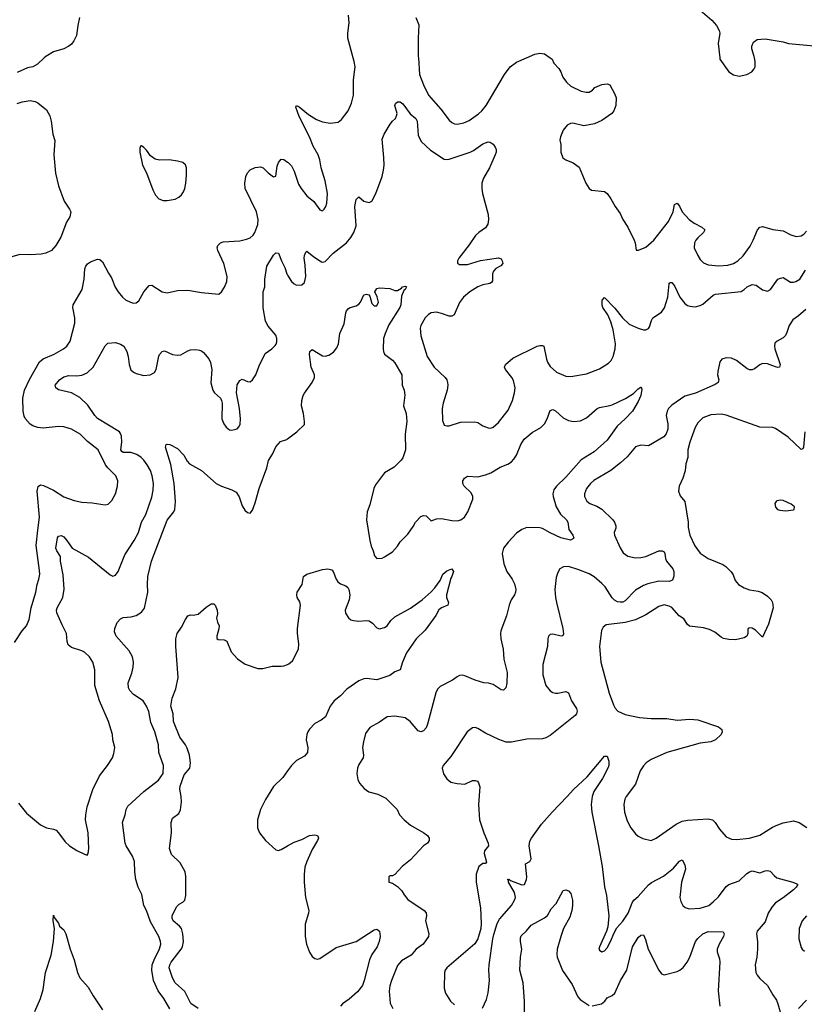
# Model space of a CAD drawing. Header units: inches. Extents: x 1771504 to 1971212, y 471788 to 643615.
# Tile 359 of 587: x 1897930 to 1903994, y 552685 to 560294. Entities that reach past the tile are written whole.
import ezdxf

# ---------------------------------------------------------------- set-up
doc = ezdxf.new("R2010")
doc.units = ezdxf.units.IN
doc.header["$MEASUREMENT"] = 0
for name, color, linetype in [('B8595', 7, 'Continuous'), ('B8596', 7, 'Continuous'), ('B9505', 7, 'Continuous'), ('B9506', 7, 'Continuous')]:
    doc.layers.add(name, color=color, linetype=linetype)

msp = doc.modelspace()

# ---------------------------------------------------------------- linework, layer by layer
at = {"layer": 'B8595', "color": 5}
for points, elevation in [([(1898119.9, 560000), (1898066, 559950), (1898030, 559929.4), (1897990, 559920.9), (1897910, 559885.1)], 380), ([(1897910, 559646), (1897950, 559660.3), (1898010, 559668.5), (1898050, 559661.6), (1898070, 559650.6), (1898136.3, 559596.3), (1898163.1, 559550), (1898174, 559510), (1898186, 559410), (1898200.7, 559360.7), (1898192.4, 559250), (1898207.3, 559107.3), (1898230.3, 559010), (1898272.1, 558892.1), (1898315.3, 558830), (1898323.6, 558810), (1898316.9, 558770), (1898291.9, 558728.1), (1898246.6, 558613.4), (1898210.2, 558549.8), (1898174.4, 558510), (1898130.7, 558490), (1898096.8, 558483.2), (1898010, 558475.7), (1897930, 558478.8), (1897834, 558450)], 380), ([(1897890, 555482), (1897950, 555572), (1897982, 555610), (1898002, 555658), (1898018.4, 555750), (1898053.3, 555870), (1898064.2, 555930), (1898078.7, 555970), (1898084.7, 556010), (1898083.5, 556036.5), (1898057.4, 556230), (1898068.7, 556350), (1898083.8, 556450), (1898065.1, 556650), (1898072.6, 556687.4), (1898090, 556698.7), (1898113.9, 556693.9), (1898190, 556659.5), (1898270, 556607.6), (1898350, 556578.9), (1898410, 556566), (1898490, 556559.5), (1898590, 556543.8), (1898614, 556550), (1898642, 556578), (1898669.5, 556630), (1898685.1, 556690), (1898687.3, 556730), (1898671.6, 556770), (1898610, 556831), (1898593.2, 556853.2), (1898535.4, 556970), (1898454.3, 557034.3), (1898396.9, 557090), (1898330, 557128.4), (1898270, 557147.2), (1898230, 557149.7), (1898110, 557138.3), (1898070, 557143.5), (1898030, 557155.8), (1898010, 557168), (1897973, 557213), (1897964.7, 557230), (1897955.7, 557270), (1897953.8, 557370), (1897967.8, 557432.2), (1898005.8, 557514.2), (1898083.1, 557650), (1898110, 557674), (1898197, 557710), (1898267.3, 557750), (1898293.6, 557770), (1898319.7, 557810), (1898356.4, 557950), (1898354.5, 557990), (1898340.7, 558070), (1898343.8, 558090), (1898412.8, 558210), (1898427, 558290), (1898432.4, 558367.6), (1898439.8, 558390), (1898453.1, 558406.9), (1898478, 558422), (1898530, 558443), (1898550, 558440.7), (1898570, 558424), (1898614.7, 558334.7), (1898638.2, 558298.2), (1898667.9, 558227.9), (1898690, 558190.6), (1898723, 558150), (1898747.7, 558130), (1898786, 558110), (1898810, 558103.8), (1898830, 558106), (1898850, 558122), (1898888.8, 558191.2), (1898930, 558240.5), (1898950, 558242), (1899030, 558190.6), (1899070, 558183), (1899150, 558202), (1899230, 558204.9), (1899334.2, 558185.8), (1899470, 558174), (1899490, 558190.8), (1899513.1, 558226.9), (1899529.6, 558270), (1899534, 558310), (1899506.9, 558410), (1899460.4, 558510), (1899456.4, 558530), (1899462, 558550), (1899482, 558570), (1899502.2, 558577.8), (1899630, 558584), (1899682.9, 558597.1), (1899710, 558608.7), (1899733.6, 558630), (1899746, 558650), (1899769.7, 558710), (1899773.7, 558750), (1899759.7, 558810), (1899672.3, 558990), (1899669.5, 559030.5), (1899678.6, 559081.4), (1899689.2, 559110), (1899710, 559134.9), (1899750, 559152), (1899790, 559157.6), (1899810.7, 559150), (1899850.7, 559110), (1899890, 559080.7), (1899910, 559084.7), (1899918.4, 559161.6), (1899930, 559190.6), (1899950, 559215.5), (1899970, 559214), (1900000, 559193.1)], 380), ([(1897919.9, 554239.9), (1897983.4, 554163.4), (1898090, 554071), (1898138, 554050), (1898190, 554039.5), (1898210.3, 554030.3), (1898230.3, 554010.3), (1898280.7, 553940.7), (1898314, 553910), (1898370, 553874.9), (1898430, 553844.9), (1898450, 553838), (1898459, 553850), (1898462.7, 553890), (1898457.6, 554010), (1898438.7, 554110), (1898440.5, 554150), (1898451.5, 554210), (1898494.2, 554345.8), (1898547.3, 554450), (1898608.3, 554531.7), (1898645.6, 554590), (1898657.1, 554622.9), (1898665.1, 554670), (1898649.6, 554730), (1898647.3, 554770), (1898616.3, 554870), (1898545.4, 555030), (1898509.7, 555150), (1898509.6, 555270), (1898495.1, 555330), (1898470, 555369.4), (1898430, 555407), (1898410, 555417.6), (1898330, 555443.1), (1898304.2, 555464.2), (1898296.1, 555490), (1898291.6, 555550), (1898257, 555617), (1898217.7, 555710), (1898214, 555730), (1898218, 555750), (1898262.9, 555830), (1898274.2, 555894.2), (1898264.5, 556004.5), (1898244.7, 556110), (1898245.6, 556145.6), (1898216.3, 556190), (1898209.8, 556210), (1898222, 556290), (1898230, 556301.6), (1898250, 556306.7), (1898270, 556297), (1898294.4, 556270), (1898334.8, 556210), (1898461.1, 556141.1), (1898630, 556002.8), (1898650, 555994.8), (1898670, 556001), (1898691.1, 556028.9), (1898741.8, 556158.2), (1898815.6, 556270), (1898847.7, 556330), (1898870.7, 556410), (1898904.8, 556470), (1898950, 556604), (1898961.4, 556658.6), (1898962.8, 556710), (1898953.5, 556770), (1898939.8, 556810), (1898915.1, 556855.1), (1898889.7, 556890), (1898869.7, 556910), (1898833.7, 556933.7), (1898788.6, 556948.6), (1898730, 556949.2), (1898718, 556958), (1898710.7, 556970.7), (1898718, 557030), (1898715.5, 557075.5), (1898710, 557096.2), (1898699.7, 557110), (1898530, 557213.1), (1898510, 557235.4), (1898455.7, 557315.7), (1898394.1, 557374.1), (1898330, 557409.7), (1898230, 557432.7), (1898209.3, 557450), (1898203.7, 557470), (1898237, 557510), (1898270, 557533.1), (1898310, 557543.6), (1898370, 557541.3), (1898410, 557545.8), (1898450, 557564.4), (1898496.4, 557610), (1898590, 557774.8), (1898610, 557793.4), (1898670, 557800.4), (1898710, 557786.7), (1898734.4, 557770), (1898757, 557730), (1898768.7, 557690), (1898774.9, 557630), (1898789.2, 557589.2), (1898809.2, 557569.2), (1898830, 557558.9), (1898890, 557545.5), (1898939, 557550), (1898972.5, 557567.5), (1898984.7, 557590), (1899005.3, 557694.7), (1899010, 557706.8), (1899030, 557730.7), (1899050, 557734), (1899110, 557706.8), (1899150, 557701), (1899175.5, 557704.5), (1899230, 557736.3), (1899250, 557743), (1899290, 557745.5), (1899319.9, 557739.9), (1899334.6, 557734.6), (1899350, 557721), (1899392.1, 557672.1), (1899404.1, 557644.1), (1899414.9, 557590), (1899406.6, 557486.6), (1899423, 557430), (1899436.3, 557410), (1899480.5, 557370), (1899490.4, 557350), (1899494, 557330), (1899492, 557210), (1899507, 557170), (1899524.7, 557144.7), (1899550, 557125.7), (1899570, 557121.3), (1899610, 557133), (1899625.1, 557150), (1899632.9, 557167.1), (1899635, 557210), (1899628.6, 557288.6), (1899606.3, 557410), (1899610, 557471), (1899630, 557506.8), (1899650, 557517.3), (1899690, 557497.3), (1899710, 557494.8), (1899729.5, 557510.5), (1899754.5, 557550), (1899781, 557619), (1899826.3, 557713.7), (1899878, 557750), (1899904.7, 557775.3), (1899912.9, 557787.1), (1899916.5, 557803.5), (1899917.2, 557830), (1899910, 557855.3), (1899850, 557926), (1899830, 557964), (1899811.5, 558068.5), (1899812.6, 558190), (1899824, 558230), (1899823.9, 558290), (1899839.6, 558390), (1899890, 558473.4), (1899910, 558493.4), (1899930, 558491), (1899952.7, 558430), (1899978.3, 558378.3), (1899993.4, 558330), (1900000, 558319.3)], 360), ([(1899090, 552649.3), (1899042.6, 552730), (1899000.9, 552790), (1898963.5, 552870), (1898951.4, 552950), (1898954.3, 552990), (1898968.2, 553030), (1899010, 553113), (1899019.4, 553150), (1899017.7, 553170), (1899004.5, 553210), (1898941.5, 553321.5), (1898908.8, 553408.8), (1898888.2, 553450), (1898873.9, 553533.9), (1898846, 553590), (1898826.9, 553650), (1898819.1, 553710), (1898816.4, 553790), (1898800.4, 553830), (1898752.4, 553910), (1898744.7, 553930), (1898724.7, 554090), (1898744, 554150), (1898751.3, 554190), (1898764.9, 554215.1), (1898889.8, 554330.2), (1899002.3, 554417.7), (1899038, 554470), (1899042, 554530), (1899006.2, 554630), (1899001.8, 554690), (1898974.6, 554790), (1898944.1, 554864.1), (1898927.3, 554947.3), (1898910, 554989.5), (1898882.9, 555030), (1898810, 555080.5), (1898781.3, 555110), (1898769.7, 555130), (1898768.3, 555170), (1898795.3, 555244.7), (1898806.2, 555290), (1898809.7, 555330), (1898802.2, 555370), (1898776.6, 555416.6), (1898676.2, 555530), (1898663.6, 555563.6), (1898664.3, 555590), (1898683.3, 555636.7), (1898710, 555665.2), (1898730, 555675.2), (1898790, 555679.1), (1898830, 555689.1), (1898870, 555716), (1898894.3, 555745.7), (1898920.5, 555870), (1898916.4, 555930), (1898919.7, 555990), (1898947.6, 556110), (1899070, 556425.5), (1899120.4, 556490), (1899129.8, 556510), (1899134.6, 556570), (1899123.7, 556710), (1899097.3, 556857.3), (1899057, 556990), (1899062, 557010), (1899070, 557013.4), (1899090, 557010.4), (1899150, 556979.3), (1899198.4, 556930), (1899223.2, 556883.2), (1899241.6, 556861.6), (1899335.5, 556810), (1899449.1, 556709.1), (1899490, 556688.4), (1899570, 556660.7), (1899602, 556642), (1899626.6, 556606.6), (1899650, 556538), (1899670, 556504.7), (1899690, 556486), (1899710, 556481), (1899730, 556504.7), (1899750, 556561), (1899781.4, 556670), (1899840.5, 556830), (1899853.1, 556886.9), (1899884, 556936), (1899910, 556994), (1899945.8, 557034.2), (1899994, 557050), (1900000, 557054.5)], 340), ([(1899310, 552652.6), (1899252.4, 552692.4), (1899205.3, 552785.3), (1899131.5, 552850), (1899109.9, 552890), (1899086.1, 552966.1), (1899089.1, 552990), (1899100.2, 553010), (1899178, 553110), (1899187.6, 553130), (1899194.6, 553170), (1899191.4, 553230), (1899179.3, 553270), (1899165.4, 553290), (1899116.9, 553330), (1899106.9, 553350), (1899108.3, 553370), (1899141.4, 553438.6), (1899161.2, 553458.8), (1899190, 553474.3), (1899205.7, 553490), (1899212.8, 553527.2), (1899212.8, 553672.8), (1899207.6, 553710), (1899170, 553778.2), (1899103.7, 553843.7), (1899087.1, 553890), (1899103.4, 554010), (1899100.6, 554090), (1899110, 554123.1), (1899160, 554160), (1899173.1, 554186.9), (1899181.4, 554250), (1899178.4, 554290), (1899166.7, 554346.7), (1899168.8, 554370), (1899201.9, 554458.1), (1899244, 554510), (1899248.5, 554550), (1899241.7, 554610), (1899224.1, 554664.1), (1899211.1, 554690), (1899168.3, 554750), (1899118, 554870), (1899114.7, 554930), (1899098.3, 554990), (1899107.8, 555050), (1899136.3, 555123.7), (1899155.1, 555210), (1899136.2, 555450), (1899137, 555510), (1899146.6, 555550), (1899181.4, 555598.6), (1899210, 555658.8), (1899230, 555686.8), (1899250, 555696), (1899270, 555691.3), (1899310, 555701), (1899370, 555754.8), (1899410, 555781), (1899430, 555781), (1899441, 555770), (1899456.3, 555730), (1899457.5, 555702.5), (1899450.7, 555670), (1899458, 555638), (1899470.7, 555610), (1899470, 555586), (1899452, 555530), (1899452.7, 555512.7), (1899464.7, 555504.7), (1899510, 555501), (1899530, 555491), (1899564.9, 555410), (1899613.7, 555353.7), (1899673.3, 555313.3), (1899770, 555279.3), (1899810, 555280.3), (1899882.2, 555297.8), (1899950, 555298), (1899970, 555302), (1900000, 555312.1)], 320), ([(1900000, 554488.7), (1899962.5, 554437.5), (1899891.4, 554368.6), (1899830, 554266.6), (1899790.4, 554190), (1899768.8, 554110), (1899768.5, 554050), (1899783.8, 554010), (1899830.3, 553950.3), (1899910, 553878), (1899930, 553874.9), (1899950, 553881.6), (1900000, 553909.6)], 320), ([(1898047.4, 552630), (1898090.6, 552730), (1898110, 552800.7), (1898129.8, 552930), (1898174.1, 553065.9), (1898190.9, 553170), (1898199.6, 553270), (1898187.8, 553330), (1898190, 553374), (1898196, 553356), (1898230, 553311), (1898237.3, 553290), (1898270, 553260.5), (1898287, 553230), (1898318.6, 553110), (1898350.2, 553030), (1898376, 552930), (1898394.9, 552890), (1898457.8, 552817.8), (1898496.4, 552750), (1898570, 552643)], 340)]:
    msp.add_lwpolyline(points, dxfattribs=dict(at, elevation=elevation))
at = {"layer": 'B8595', "color": 5, "elevation": 420}
msp.add_lwpolyline([(1898870, 559319), (1898864.5, 559315.5), (1898858.8, 559301.2), (1898857.1, 559270), (1898878, 559170), (1898910.3, 559110.3), (1898958, 558978), (1898978, 558938), (1899004.9, 558910), (1899037.5, 558897.5), (1899070, 558895.5), (1899130, 558907.2), (1899158.7, 558921.3), (1899180.2, 558939.8), (1899195.9, 558964.1), (1899205.6, 558990), (1899214.8, 559030), (1899219.3, 559090), (1899218.8, 559150), (1899211.4, 559171.4), (1899189.8, 559189.8), (1899150, 559200.9), (1899086, 559210), (1899010, 559209.7), (1898976.8, 559216.8), (1898941.6, 559241.6), (1898910, 559286.6), (1898890, 559306)], close=True, dxfattribs=at)
at = {"layer": 'B8596', "color": 5, "elevation": 380}
msp.add_lwpolyline([(1898391.7, 560310), (1898378.3, 560250), (1898367.8, 560172.2), (1898349.1, 560130.9), (1898330, 560105.6), (1898310, 560089.6), (1898270, 560067.6), (1898190, 560045.6), (1898130.7, 560010), (1898119.9, 560000)], dxfattribs=at)
at = {"layer": 'B9505', "color": 5}
for points, elevation in [([(1900000, 559193.1), (1900004.4, 559190), (1900030, 559163.8), (1900050, 559124), (1900083.7, 559023.7), (1900104.2, 558990), (1900150, 558932.1), (1900203.2, 558890), (1900250, 558824.4), (1900270, 558818), (1900283.7, 558830), (1900295.6, 558850), (1900303.3, 558876.7), (1900309.6, 558950.4), (1900291.1, 559050), (1900258.5, 559150), (1900249.7, 559210), (1900237.4, 559250), (1900197.2, 559317.2), (1900169.7, 559390), (1900090, 559546.6), (1900063.2, 559616.8), (1900069.2, 559630.8), (1900090, 559620.7), (1900161.3, 559561.3), (1900223.9, 559523.9), (1900270, 559504.9), (1900330, 559493.1), (1900390, 559503.1), (1900417.8, 559522.2), (1900468, 559590), (1900494.3, 559650), (1900509.7, 559710), (1900509.7, 559830.3), (1900522, 559930), (1900515.1, 559970), (1900507, 560000)], 380), ([(1901010.9, 560000), (1901020.2, 559870), (1901051, 559791), (1901090.2, 559710.2), (1901183.6, 559603.6), (1901250, 559517.1), (1901270, 559499.5), (1901290, 559490.3), (1901310, 559487.9), (1901362.7, 559497.3), (1901404.1, 559515.9), (1901474.5, 559565.5), (1901502.2, 559590), (1901535.5, 559630), (1901676.2, 559870), (1901719.8, 559930), (1901770, 559966.9), (1901846.8, 560000)], 380), ([(1902029.7, 560000), (1902044.7, 559990), (1902056.8, 559956.8), (1902096.7, 559916.7), (1902111.9, 559891.9), (1902128.2, 559850), (1902154.9, 559810), (1902190, 559780.3), (1902270, 559742), (1902307.2, 559732.8), (1902330, 559733), (1902357.2, 559750), (1902375.3, 559770), (1902427.9, 559792.1), (1902470, 559798.8), (1902491.3, 559790), (1902530, 559718), (1902539.1, 559690), (1902536.4, 559630), (1902522.4, 559590), (1902506, 559570), (1902430, 559514.3), (1902371.2, 559488.8), (1902290, 559475), (1902205.9, 559494.1), (1902187.5, 559492.5), (1902161.4, 559478.6), (1902130, 559440.9), (1902108.2, 559388.2), (1902104.1, 559364.1), (1902110.7, 559330), (1902111, 559270), (1902126.8, 559226.8), (1902150, 559211.3), (1902207.1, 559187.1), (1902253.7, 559153.7), (1902306, 559030), (1902331.3, 558990), (1902350, 558976), (1902450, 558966), (1902470, 558951.3), (1902498.8, 558910), (1902530.7, 558850), (1902570, 558796), (1902590.5, 558750), (1902630.3, 558690.3), (1902678.8, 558590), (1902686, 558570), (1902694, 558514), (1902712.7, 558512.7), (1902770, 558536), (1902830, 558590.8), (1902945.2, 558734.8), (1902979.7, 558810), (1902990, 558866.8), (1903010, 558874.9), (1903030, 558854), (1903050.5, 558810), (1903103.1, 558750), (1903142.5, 558722.5), (1903202.8, 558690), (1903226, 558670), (1903214.8, 558650), (1903170, 558609.4), (1903154.9, 558590), (1903145.3, 558570), (1903143.7, 558530), (1903170, 558470.8), (1903190, 558440.7), (1903214.2, 558414.2), (1903250, 558399.3), (1903332.3, 558392.3), (1903403.3, 558396.7), (1903445.2, 558410), (1903479.5, 558430), (1903522.4, 558470), (1903574.9, 558545.1), (1903599.7, 558590), (1903630.8, 558669.2), (1903650, 558691.8), (1903670, 558696.9), (1903750, 558671.8), (1903830, 558663.2), (1903890, 558632.3), (1903930, 558619), (1903970, 558624.6), (1903990, 558637.6), (1904010, 558660.4)], 380), ([(1903340.2, 560000), (1903341.3, 559990), (1903410, 559890.6), (1903447.1, 559867.1), (1903490, 559856.4), (1903550, 559870.5), (1903588.1, 559891.9), (1903606.5, 559913.5), (1903613.6, 559930), (1903615.1, 559970), (1903609.3, 560000)], 420), ([(1900000, 558319.3), (1900030, 558270.6), (1900050, 558252.4), (1900070, 558243.1), (1900110, 558245.3), (1900130, 558264), (1900140.9, 558310), (1900136.4, 558396.4), (1900128.4, 558451.6), (1900130, 558472), (1900142, 558498), (1900150, 558504.7), (1900201.7, 558461.7), (1900263.4, 558423.4), (1900270, 558420.5), (1900290, 558424.9), (1900353.6, 558490), (1900455.1, 558570), (1900489.6, 558610), (1900512.6, 558650), (1900530, 558702), (1900521, 558850), (1900530, 558904.7), (1900550, 558924.7), (1900590.5, 558890.5), (1900630, 558880.7), (1900650, 558890.8), (1900681.3, 558950), (1900730, 559082.8), (1900741.5, 559130), (1900745.3, 559170), (1900744.2, 559230), (1900731, 559370), (1900746.6, 559410), (1900793.1, 559486.9), (1900810, 559510.8), (1900833.2, 559530), (1900842.7, 559550), (1900846, 559570), (1900829, 559630), (1900834.6, 559645.4), (1900850, 559658), (1900870, 559658), (1900890, 559644.7), (1900946.7, 559566.7), (1900990.4, 559530), (1901000.4, 559510), (1901010, 559402), (1901033, 559353), (1901105.5, 559285.5), (1901210, 559215.5), (1901230, 559212.7), (1901250, 559217.1), (1901410, 559270.3), (1901436.8, 559283.2), (1901510, 559334.4), (1901550, 559350.7), (1901566.4, 559346.4), (1901590, 559332), (1901604.7, 559310), (1901611.3, 559290), (1901611, 559271), (1901604, 559250), (1901561.1, 559150), (1901514.9, 559070), (1901502.6, 559030), (1901501.1, 558990), (1901505.7, 558950), (1901549.1, 558789.1), (1901553.4, 558750), (1901547.3, 558712.7), (1901530, 558684.7), (1901479.3, 558650), (1901453.5, 558626.5), (1901404.6, 558555.4), (1901322.4, 558450), (1901313, 558430), (1901313.7, 558413.7), (1901330, 558401.6), (1901390, 558401.1), (1901490, 558433.1), (1901630, 558454.4), (1901650, 558446), (1901659.1, 558430), (1901662.8, 558410), (1901648, 558392), (1901610, 558372), (1901590.4, 558350), (1901584.9, 558330), (1901584.4, 558275.6), (1901576.5, 558263.5), (1901564.4, 558255.6), (1901510, 558245.1), (1901470, 558228.6), (1901408.7, 558191.3), (1901358.7, 558150), (1901330, 558109.4), (1901286.7, 558013.3), (1901270, 558003.5), (1901250, 558003.1), (1901190, 558024.7), (1901150, 558033.3), (1901110, 558027.6), (1901090, 558016.2), (1901063.7, 557990), (1901030.3, 557930), (1901026, 557910), (1901030.3, 557850), (1901078.8, 557690), (1901132.6, 557610), (1901217.4, 557530), (1901230.2, 557510), (1901236.1, 557490), (1901239.1, 557470), (1901234.4, 557430), (1901202.3, 557330), (1901196, 557290), (1901197.1, 557197.1), (1901210, 557161), (1901230, 557154.8), (1901250, 557156.3), (1901337.4, 557182.6), (1901446.9, 557186.9), (1901470, 557180.5), (1901510, 557155.5), (1901550, 557139.1), (1901570, 557136.3), (1901590, 557144.9), (1901630, 557180.5), (1901704.2, 557275.8), (1901738.5, 557350), (1901754.3, 557410), (1901758.9, 557450), (1901747, 557507), (1901733.6, 557530), (1901683.6, 557590), (1901676.2, 557610), (1901684.5, 557630), (1901740.8, 557679.2), (1901930, 557770.2), (1901950, 557776.9), (1901970, 557777.4), (1901980.4, 557770), (1902000.3, 557670), (1902008.2, 557648.2), (1902030, 557613), (1902079.1, 557570), (1902150, 557538.7), (1902190, 557536.5), (1902310, 557557.4), (1902410, 557595.3), (1902481.1, 557638.9), (1902499.8, 557660.2), (1902515.4, 557690), (1902530.7, 557749.3), (1902533.3, 557790), (1902516.2, 557896.2), (1902498.6, 557958.6), (1902474.3, 558014.3), (1902436.3, 558070), (1902432, 558088), (1902432.5, 558127.5), (1902450, 558146), (1902530, 558063.8), (1902588.5, 557990), (1902641.3, 557941.3), (1902710, 557910.3), (1902750, 557898), (1902770, 557897.6), (1902790, 557908), (1902798.4, 557921.6), (1902812.1, 557970), (1902824, 557990), (1902890, 558034.9), (1902913.3, 558066.7), (1902937.7, 558150), (1902948.3, 558251.7), (1902950, 558258), (1902958, 558262), (1902970, 558264), (1902990, 558236.3), (1903031.6, 558150), (1903070, 558100.3), (1903090, 558085.7), (1903110, 558078.9), (1903150, 558075.6), (1903190, 558086.5), (1903210, 558096.9), (1903290, 558164.4), (1903307.3, 558172.7), (1903506.9, 558193.1), (1903530, 558207.7), (1903552, 558230), (1903590, 558247.4), (1903622.8, 558242.8), (1903670, 558205.5), (1903710, 558197.3), (1903732.3, 558210), (1903790, 558287.7), (1903810, 558297.3), (1903830, 558300.7), (1903886.7, 558266.7), (1903910, 558264.9), (1903928.7, 558270), (1903959.3, 558290), (1904002, 558358)], 360), ([(1900000, 557054.5), (1900071.5, 557108.5), (1900130, 557164.7), (1900131.2, 557188.8), (1900123.5, 557250), (1900107.6, 557310), (1900110.7, 557350), (1900121.2, 557390), (1900131.1, 557408.9), (1900190.9, 557490), (1900207.1, 557530), (1900208, 557550), (1900181.7, 557610), (1900170, 557706), (1900172.7, 557730), (1900190, 557744.9), (1900270, 557695.5), (1900290, 557693.4), (1900318.3, 557701.7), (1900354.2, 557725.8), (1900381, 557759), (1900394, 557790), (1900405.1, 557870), (1900437.3, 557942.7), (1900449.8, 558029.8), (1900456.7, 558043.3), (1900470, 558061.3), (1900484.2, 558070), (1900530, 558083.6), (1900550, 558094.9), (1900563.1, 558110), (1900590, 558166.8), (1900610, 558174), (1900627.3, 558167.3), (1900636.8, 558156.8), (1900650, 558101), (1900670, 558082), (1900690, 558084), (1900702.7, 558110), (1900692.7, 558152.7), (1900675.3, 558190), (1900690, 558216), (1900710, 558221), (1900790, 558216), (1900830, 558202), (1900850, 558202), (1900880.4, 558219.6), (1900888, 558230), (1900910, 558236), (1900918, 558230), (1900910, 558209), (1900898, 558202), (1900881.4, 558158.6), (1900874.4, 558090), (1900868, 558070), (1900783.8, 557936.2), (1900753.1, 557870), (1900741.6, 557830), (1900738, 557750), (1900740.7, 557730), (1900750.4, 557710.4), (1900810, 557664), (1900830, 557642.8), (1900883, 557550), (1900884.9, 557470), (1900900.3, 557430), (1900906.6, 557393.4), (1900896.4, 557310), (1900916, 557250), (1900922, 557190), (1900909.1, 557090), (1900912.4, 556970), (1900891, 556909), (1900878.4, 556890), (1900822.7, 556837.3), (1900750, 556791.6), (1900680.6, 556699.4), (1900666.7, 556670), (1900635.6, 556544.4), (1900616.4, 556490), (1900610.4, 556430), (1900634.9, 556270), (1900645.1, 556225.1), (1900660.7, 556190), (1900670.9, 556150.9), (1900690, 556131.3), (1900730, 556134), (1900750, 556142), (1900810, 556182.8), (1900850, 556226.8), (1900870, 556258.8), (1900930, 556318.8), (1900970, 556376.4), (1900988.5, 556411.5), (1901030, 556455.6), (1901050, 556463.5), (1901070, 556459.1), (1901110, 556421.6), (1901150, 556435.8), (1901190, 556439.5), (1901270, 556422.6), (1901310, 556420.3), (1901339.3, 556430), (1901367.3, 556450), (1901392.7, 556490), (1901430.9, 556590), (1901431.1, 556610), (1901418.6, 556638.6), (1901365.6, 556690), (1901353.3, 556710), (1901354.7, 556730), (1901366.3, 556750), (1901390, 556765.3), (1901470, 556761.2), (1901530, 556776.1), (1901570, 556791.6), (1901644, 556836), (1901701.1, 556858.9), (1901730, 556877.4), (1901750, 556898), (1901770, 556928.5), (1901801.8, 557010), (1901827.9, 557052.1), (1901890, 557104.4), (1901957.7, 557142.3), (1901985.7, 557170), (1902007.6, 557210), (1902030, 557274), (1902050, 557280.4), (1902070, 557270.3), (1902130, 557217.1), (1902170, 557196.4), (1902210, 557188.5), (1902264.9, 557195.1), (1902310, 557216.4), (1902392.3, 557290), (1902410, 557297.8), (1902490, 557311.4), (1902510, 557319), (1902612.4, 557367.6), (1902673.6, 557406.4), (1902710, 557442), (1902730, 557454), (1902734, 557454), (1902738.8, 557438.8), (1902730, 557389), (1902710, 557344), (1902665.5, 557270), (1902610.4, 557210), (1902547.2, 557152.8), (1902470, 557044.4), (1902370, 556955), (1902268.1, 556891.9), (1902150, 556758.9), (1902078.7, 556690), (1902058, 556662), (1902050.3, 556630), (1902052.8, 556610), (1902075.5, 556530), (1902110, 556473.4), (1902155.3, 556430), (1902165.3, 556410), (1902174.6, 556354.6), (1902204.9, 556310), (1902213.4, 556290), (1902210, 556284), (1902187.3, 556272.7), (1902113.2, 556290), (1902030, 556328.5), (1901970, 556362.6), (1901950, 556368.2), (1901850, 556369.6), (1901810, 556355.1), (1901770, 556325.7), (1901704.3, 556255.7), (1901670, 556209.4), (1901658, 556170), (1901670.4, 556090), (1901694.4, 556030), (1901735.5, 555970), (1901753.5, 555933.5), (1901763.1, 555890), (1901762, 555870), (1901754, 555850), (1901729.3, 555810.7), (1901712.6, 555770), (1901692.1, 555687.9), (1901649, 555571), (1901645.3, 555550), (1901647, 555510), (1901665.5, 555430), (1901672.1, 555352.1), (1901696.9, 555250), (1901694, 555166), (1901686.8, 555130), (1901670, 555113.2), (1901650, 555115.1), (1901590, 555156.2), (1901553.7, 555166.3), (1901518, 555170), (1901450, 555189.6), (1901370, 555224.5), (1901349.4, 555229.4), (1901330, 555227), (1901310, 555217), (1901274.8, 555190), (1901179.5, 555140.5), (1901159.5, 555120.5), (1901147.1, 555092.9), (1901081.1, 554850), (1901070, 554821.2), (1901050, 554799.5), (1901030, 554792), (1901010, 554798.4), (1900947.8, 554870), (1900910, 554898.3), (1900830, 554911.3), (1900770, 554907), (1900710, 554866), (1900635.2, 554824.8), (1900603.4, 554776.6), (1900586.1, 554713.9), (1900580.3, 554670), (1900587.4, 554610), (1900584.2, 554590), (1900550, 554538), (1900539.5, 554510), (1900536.5, 554470), (1900542.8, 554422.8), (1900555.2, 554395.2), (1900593, 554353), (1900627.2, 554327.2), (1900698, 554310), (1900759.2, 554279.2), (1900846, 554190), (1900866, 554150), (1900901, 554110), (1900950.8, 554070), (1901054, 554010), (1901080.7, 553990), (1901094.9, 553970), (1901094.9, 553950), (1901080.7, 553930), (1901050, 553909.3), (1900950, 553800.9), (1900886.8, 553750), (1900830, 553688.7), (1900810, 553678), (1900790, 553678), (1900782, 553670), (1900782, 553630), (1900810, 553622), (1900850, 553594.8), (1900882.6, 553562.6), (1900900.4, 553530), (1900930, 553495.8), (1901054.8, 553410), (1901070, 553391), (1901074, 553370), (1901066.7, 553330), (1901091.5, 553230), (1901088.8, 553210), (1901048.7, 553150), (1900993.4, 553110), (1900954.2, 553065.8), (1900880, 553020), (1900850, 552984.5), (1900802.4, 552870), (1900790, 552829), (1900786.4, 552786.4), (1900792.7, 552692.7), (1900812.5, 552652.5)], 340), ([(1904005.7, 558054.3), (1903950, 558006), (1903904.7, 557975.3), (1903875.5, 557930), (1903856.4, 557870), (1903845.5, 557850), (1903830, 557834.5), (1903784.7, 557810), (1903765.8, 557794.2), (1903763, 557770), (1903766.7, 557750), (1903807.3, 557630), (1903802, 557610), (1903790, 557606.6), (1903770, 557612), (1903710, 557635.8), (1903670, 557636.3), (1903650, 557627.8), (1903610, 557596.9), (1903590, 557587.6), (1903570, 557587.8), (1903550, 557598), (1903470, 557659.6), (1903430, 557677.6), (1903390, 557682), (1903356, 557670), (1903340.7, 557650), (1903325.1, 557574.9), (1903323.1, 557550), (1903332.2, 557510), (1903328.4, 557490), (1903305.7, 557474.3), (1903152.1, 557407.9), (1903070, 557384), (1902970, 557316.1), (1902944.4, 557290), (1902932.6, 557270), (1902924.8, 557235.2), (1902939.3, 557170), (1902938.6, 557130), (1902926.4, 557093.6), (1902908.9, 557071.1), (1902790, 557000.5), (1902730, 557005.4), (1902690, 556994.3), (1902623.4, 556916.6), (1902574, 556870), (1902499.5, 556810), (1902367.4, 556732.6), (1902340.9, 556710), (1902310.3, 556670), (1902294.3, 556630), (1902294.3, 556610), (1902312.8, 556572.8), (1902335.3, 556555.3), (1902390, 556535.8), (1902430, 556511.4), (1902512.6, 556430), (1902526.5, 556410), (1902537.2, 556382.8), (1902536, 556364), (1902524.9, 556330), (1902526, 556310), (1902570, 556212.7), (1902595, 556175), (1902630, 556149.1), (1902690, 556134.4), (1902730, 556136.9), (1902770, 556145.8), (1902870, 556190.3), (1902896, 556190), (1902910, 556180.7), (1902915.3, 556170), (1902920.3, 556130), (1902928.4, 556110), (1902977.6, 556050), (1902984.4, 556030), (1902985.5, 555994.5), (1902976.1, 555963.9), (1902950, 555952), (1902870, 555954.5), (1902784.6, 555935.4), (1902750, 555922.8), (1902690, 555886), (1902610, 555802.7), (1902590, 555793.8), (1902570, 555791.6), (1902550, 555795), (1902527.6, 555807.6), (1902510, 555825.8), (1902453.4, 555910), (1902430, 555937.3), (1902370, 555988.2), (1902330, 556012.2), (1902250, 556043.7), (1902170, 556068.5), (1902133, 556067), (1902105.5, 556050), (1902090, 556021.2), (1902077.1, 555982.9), (1902066.7, 555890), (1902070.3, 555830), (1902077.8, 555790), (1902128.5, 555590), (1902132.5, 555547.5), (1902126.8, 555533.2), (1902114, 555530), (1902050, 555546), (1902030, 555544), (1902016, 555530), (1902010.7, 555510), (1902008.4, 555450), (1901972.2, 555310), (1901972.4, 555230), (1901994.9, 555150), (1902030, 555108.2), (1902050, 555094.9), (1902070, 555088.5), (1902090, 555088.5), (1902150, 555101.6), (1902171.6, 555091.6), (1902194.4, 555030), (1902232.2, 554970), (1902237, 554950), (1902232.2, 554930), (1902222.4, 554917.6), (1902030, 554762), (1901996.7, 554743.3), (1901970, 554736.3), (1901850, 554734), (1901730, 554712.1), (1901690, 554711.1), (1901632.1, 554732.1), (1901530, 554779.7), (1901470, 554817.4), (1901450, 554824.2), (1901430, 554821.6), (1901389, 554791), (1901261.1, 554598.9), (1901201.3, 554530), (1901195.8, 554510), (1901205.3, 554465.3), (1901230, 554427.7), (1901262, 554402), (1901310, 554390.4), (1901370, 554385.7), (1901430, 554414), (1901450, 554414.9), (1901468.5, 554408.5), (1901476.9, 554396.9), (1901485.5, 554365.5), (1901476, 554230), (1901484.2, 554110), (1901516.4, 554010), (1901550.3, 553930), (1901552, 553910), (1901521.3, 553870), (1901519.3, 553850), (1901537.5, 553782.5), (1901530, 553774), (1901510, 553774.5), (1901478, 553750), (1901458.4, 553690), (1901458.4, 553630), (1901490.4, 553430.4), (1901496.3, 553310), (1901494, 553270), (1901470.7, 553190), (1901447.5, 553152.5), (1901230, 552967), (1901217.6, 552950), (1901212.4, 552930), (1901210.5, 552810.5), (1901220.5, 552770), (1901259.1, 552710), (1901290, 552680.5)], 360), ([(1903999, 557110), (1903988.4, 556991.6), (1903981.4, 556978.6), (1903970, 556972.3), (1903870, 557067.8), (1903770, 557135.1), (1903750, 557143.7), (1903650, 557144.2), (1903390, 557237.4), (1903350, 557245.6), (1903270, 557240.5), (1903210, 557216.2), (1903170, 557179), (1903150, 557142), (1903108.2, 557030), (1903094.8, 556970), (1903094.8, 556910), (1903079.3, 556860.7), (1903072.3, 556807.7), (1903055.5, 556750), (1903026.8, 556690), (1903020.7, 556650), (1903035.2, 556615.2), (1903070.4, 556570), (1903096.5, 556410), (1903096.9, 556370), (1903110, 556310.8), (1903148.2, 556228.2), (1903190, 556172.7), (1903250, 556130.4), (1903363, 556083), (1903387.8, 556067.8), (1903427.5, 556027.5), (1903442.9, 556002.9), (1903459.9, 555959.9), (1903486, 555930), (1903530, 555903.1), (1903570, 555887.2), (1903636.7, 555876.7), (1903667.3, 555867.3), (1903710, 555839.3), (1903736.5, 555810), (1903747.4, 555790), (1903752.2, 555750), (1903748.7, 555730), (1903717.5, 555622.5), (1903670, 555521.2), (1903616, 555576), (1903590, 555592.4), (1903570, 555593.5), (1903560.7, 555590), (1903558, 555582), (1903557.1, 555550), (1903550.4, 555530), (1903530, 555518), (1903462.5, 555502.5), (1903410, 555503.6), (1903370, 555511.6), (1903350, 555521.3), (1903301.2, 555561.2), (1903261, 555581), (1903213.6, 555593.6), (1903106.4, 555606.4), (1903090, 555620.5), (1903063.2, 555663.2), (1903027.1, 555687.1), (1902970, 555750.7), (1902950, 555762.5), (1902910, 555770.9), (1902870, 555759.7), (1902770, 555695.3), (1902690, 555656.5), (1902610, 555635.8), (1902462, 555618), (1902439.5, 555600.5), (1902427.1, 555572.9), (1902411.8, 555450), (1902420.3, 555330), (1902486.7, 555090), (1902519.6, 554999.6), (1902532.9, 554972.9), (1902551.6, 554951.6), (1902610, 554924.4), (1902721.2, 554901.2), (1902810, 554893.8), (1902930, 554893.4), (1903010, 554881.7), (1903110, 554887.4), (1903170, 554883.1), (1903331, 554830), (1903357.3, 554810), (1903359.1, 554790), (1903350.4, 554770), (1903308, 554730), (1903270, 554714.2), (1903190, 554702.3), (1902930, 554631.8), (1902810, 554576.8), (1902770.3, 554550), (1902750, 554528), (1902725.3, 554490), (1902690, 554387.6), (1902616, 554290), (1902607.2, 554270), (1902599.6, 554230), (1902603.1, 554170), (1902624.1, 554104.1), (1902652.2, 554050), (1902690, 554002.4), (1902710, 553984.9), (1902746.4, 553966.4), (1902810, 553952.2), (1902850, 553968.7), (1903002.9, 554077.1), (1903050, 554099.6), (1903091.7, 554108.3), (1903250, 554119.6), (1903284, 554110), (1903306, 554090), (1903337.5, 554037.5), (1903390, 553979.1), (1903430, 553961.6), (1903470, 553958.7), (1903570, 553970.3), (1903650, 553991.6), (1903747.1, 554052.9), (1903790, 554072.8), (1903830, 554087.8), (1903910, 554104.2), (1903954, 554090), (1904012.4, 554052.4)], 380), ([(1900000, 555312.1), (1900010, 555315.5), (1900039.3, 555340.7), (1900085.1, 555430), (1900088.3, 555470), (1900077.7, 555550), (1900077.4, 555590), (1900100.7, 555770), (1900094.5, 555794.5), (1900074.5, 555830), (1900072, 555850), (1900075.1, 555870), (1900111.8, 555930), (1900122.6, 555990), (1900149.7, 556010), (1900270, 556045.6), (1900310.1, 556050.1), (1900341.4, 556041.4), (1900352.9, 556030), (1900376.5, 555970), (1900389.4, 555949.4), (1900410, 555935.3), (1900450, 555919.6), (1900465.6, 555905.6), (1900474.4, 555890), (1900480.7, 555850), (1900475.8, 555810), (1900444.9, 555730), (1900447.2, 555707.2), (1900470, 555670.8), (1900490, 555657.3), (1900510.4, 555650.4), (1900550, 555646.4), (1900610, 555650.4), (1900630, 555647.7), (1900657.3, 555630), (1900690, 555593.4), (1900710, 555586.4), (1900750, 555595.8), (1900770, 555610.4), (1900798.3, 555650), (1900830, 555678.3), (1900950, 555746), (1901039.5, 555810), (1901110, 555873), (1901137, 555903), (1901179.6, 555960.4), (1901199, 556010), (1901230, 556034), (1901270, 556051), (1901282, 556030), (1901270.7, 555990), (1901262.5, 555977.5), (1901228, 555850), (1901228.2, 555828.2), (1901242.8, 555790), (1901238, 555770), (1901190, 555749.2), (1901170, 555734), (1901145.5, 555690), (1901062.5, 555577.5), (1900994.4, 555510), (1900919.5, 555400.5), (1900888.9, 555330), (1900870, 555269.2), (1900830, 555254), (1900790, 555225.2), (1900690, 555191.5), (1900610, 555202.4), (1900590, 555200.5), (1900550, 555184.7), (1900459, 555121), (1900410.2, 555070), (1900359.5, 555030), (1900330.3, 554990), (1900293, 554907), (1900260.2, 554879.8), (1900210, 554854.1), (1900170, 554812.2), (1900157.1, 554790), (1900148.9, 554770), (1900144.8, 554730), (1900156.9, 554670), (1900154.3, 554630), (1900130, 554603.9), (1900070, 554569.6), (1900030, 554529.6), (1900000, 554488.7)], 320), ([(1901505.6, 552654.4), (1901538.6, 552721.4), (1901550, 552774), (1901559.6, 552870), (1901555.6, 552950), (1901558.4, 552990), (1901586.6, 553190), (1901595.3, 553224.7), (1901620.5, 553310), (1901636.8, 553343.2), (1901729.6, 553450), (1901754.7, 553490), (1901760.4, 553510), (1901752.7, 553550), (1901706.6, 553630), (1901706.3, 553646.3), (1901698, 553650), (1901710, 553652), (1901722, 553642), (1901810, 553607.6), (1901830, 553610.7), (1901846.3, 553650), (1901849.7, 553670), (1901839.3, 553770), (1901872.4, 553787.6), (1901882.4, 553810), (1901867.7, 553910), (1901873.2, 553946.8), (1901885.1, 553970), (1901962.8, 554077.2), (1902045.3, 554170), (1902162, 554290), (1902210, 554345.8), (1902315.9, 554444.1), (1902450, 554602), (1902470, 554602), (1902483.5, 554563.5), (1902482, 554530), (1902475.5, 554510), (1902434.3, 554430), (1902368.1, 554330), (1902354.4, 554290), (1902346.5, 554230), (1902351.4, 554170), (1902404.2, 553910), (1902430.3, 553750), (1902450, 553592), (1902465.1, 553525.1), (1902482, 553370), (1902474.9, 553285.1), (1902464.4, 553250), (1902410.8, 553130), (1902406.8, 553110), (1902410, 553104.7), (1902430, 553091.3), (1902450, 553098), (1902470, 553121), (1902495.8, 553170), (1902522.9, 553237.1), (1902545, 553275), (1902590, 553328.7), (1902632, 553390), (1902663.5, 553470), (1902677, 553490), (1902710, 553518.7), (1902790.5, 553609.5), (1902813.5, 553626.5), (1902905.7, 553674.3), (1902981.6, 553738.4), (1903030, 553790.4), (1903050, 553802), (1903070, 553762.8), (1903074.9, 553730), (1903044, 553630), (1903032.2, 553510), (1903039.9, 553479.9), (1903055.5, 553450), (1903073.4, 553433.4), (1903103.6, 553423.6), (1903187.8, 553427.8), (1903255.1, 553450), (1903290, 553476.5), (1903330, 553516.9), (1903390, 553596.5), (1903410, 553610.3), (1903490, 553638.7), (1903550, 553695.3), (1903570, 553709.1), (1903590, 553715.6), (1903650, 553701.6), (1903690, 553715.5), (1903710, 553718), (1903730, 553713), (1903759.9, 553679.9), (1903782.5, 553662.5), (1903904.7, 553630), (1903936.7, 553616.7), (1903942.8, 553610), (1903930.5, 553590), (1903910.4, 553570), (1903830, 553507.6), (1903770.9, 553469.1), (1903742.9, 553437.1), (1903714, 553390), (1903690, 553323.7), (1903630.4, 553250), (1903624, 553230), (1903631.8, 553170), (1903631.8, 553111.8), (1903627.6, 553050), (1903614.6, 552990), (1903619.5, 552930), (1903628.4, 552910), (1903650, 552884.9), (1903710.3, 552830.3), (1903750, 552758.8), (1903778.3, 552718.3), (1903790.4, 552690), (1903817.1, 552590)], 360), ([(1900000, 553909.6), (1900050, 553937.6), (1900110, 553958.7), (1900170, 553988.5), (1900210, 553995.5), (1900231, 553990), (1900236.8, 553976.8), (1900238.8, 553970), (1900230.6, 553950), (1900190, 553882), (1900148, 553790), (1900134.1, 553745.9), (1900128.1, 553688.1), (1900127.1, 553630), (1900139.6, 553510), (1900163.7, 553410), (1900162, 553390), (1900135.1, 553304.9), (1900136.5, 553210), (1900146, 553150), (1900170, 553087.3), (1900190, 553055.5), (1900210, 553040.4), (1900230, 553034.9), (1900250, 553038), (1900376.4, 553123.6), (1900530, 553170.3), (1900670, 553259.5), (1900690, 553264.9), (1900710, 553251.3), (1900714.4, 553210), (1900708.8, 553170), (1900692.6, 553130), (1900651.4, 553070), (1900632.4, 553030), (1900592.5, 552870), (1900577.8, 552830), (1900539.6, 552780.4), (1900475.5, 552724.5), (1900425.3, 552690), (1900409.1, 552670)], 320), ([(1901831.4, 552610), (1901832.2, 552710), (1901820.7, 552850), (1901795, 552950), (1901800.7, 553050), (1901810.7, 553110), (1901799.8, 553170), (1901800.5, 553199.5), (1901806.6, 553213.4), (1901846.7, 553253.3), (1901882.3, 553297.7), (1901985.6, 553354.4), (1902008.4, 553371.6), (1902036.1, 553423.9), (1902075.9, 553464.1), (1902130, 553564.7), (1902150.7, 553570.7), (1902170, 553562.8), (1902190, 553541), (1902202.6, 553490), (1902203.2, 553450), (1902197.6, 553410), (1902181.6, 553358.4), (1902132.8, 553270), (1902111.8, 553210), (1902084.7, 553110), (1902080.7, 553070), (1902084.7, 553050), (1902125.9, 552945.9), (1902199.1, 552839.1), (1902242.3, 552742.3), (1902262.2, 552722.2), (1902330, 552676.3)], 340), ([(1904010.4, 553370), (1903977.6, 553330), (1903954.4, 553270), (1903952.7, 553190), (1903970, 553124.7), (1903977.3, 553110), (1903994.6, 553094.6)], 380), ([(1902353.4, 552673.4), (1902426, 552690), (1902451.8, 552710), (1902470, 552735.5), (1902510, 552754), (1902530, 552770.4), (1902574, 552870), (1902621.4, 552950), (1902665.8, 553130), (1902710, 553200.5), (1902730, 553219.1), (1902750, 553221), (1902766.5, 553186.5), (1902787.1, 553110), (1902870, 552948), (1902890, 552920.3), (1902910, 552914), (1903010, 552939.3), (1903031, 552949), (1903057.2, 552970), (1903088.9, 553010), (1903109.8, 553050), (1903152.1, 553170), (1903170, 553194.9), (1903210, 553228.9), (1903250, 553247.4), (1903366, 553246), (1903374, 553230), (1903368, 553210), (1903335.6, 553150), (1903320.3, 553110), (1903319.5, 553090), (1903337.6, 553037.6), (1903341.2, 553010), (1903326.7, 552790), (1903340.5, 552670)], 340), ([(1903947.9, 552652.1), (1904010, 552718)], 360)]:
    msp.add_lwpolyline(points, dxfattribs=dict(at, elevation=elevation))
at = {"layer": 'B9505', "color": 5, "elevation": 420}
msp.add_lwpolyline([(1903810, 556580.7), (1903784.9, 556575.1), (1903776, 556570), (1903766, 556554), (1903770, 556526), (1903786, 556510), (1903803.4, 556503.4), (1903850, 556498), (1903910, 556506), (1903915.3, 556510), (1903917.2, 556530), (1903893.2, 556550), (1903830, 556578.4)], close=True, dxfattribs=at)
at = {"layer": 'B9506', "color": 5}
for points, elevation in [([(1900507, 560000), (1900466.6, 560150), (1900466, 560190), (1900475, 560270), (1900469.9, 560329.9)], 380), ([(1903190, 560367.3), (1903279.1, 560290), (1903315.5, 560250), (1903336.3, 560210), (1903340.5, 560190), (1903328, 560110), (1903340.2, 560000)], 420), ([(1900991.7, 560311.7), (1901013.7, 560253.7), (1901009.1, 560150), (1901010.2, 560010.2), (1901010.9, 560000)], 380), ([(1903609.3, 560000), (1903607.3, 560010), (1903587.3, 560070), (1903587, 560090), (1903600.1, 560119.9), (1903630, 560141.6), (1903690, 560146.4), (1903830, 560121.6), (1903870.4, 560110.4), (1904127.5, 560087.5)], 420), ([(1901846.8, 560000), (1901910, 560027.2), (1901950, 560034.9), (1901984.7, 560030), (1902029.7, 560000)], 380)]:
    msp.add_lwpolyline(points, dxfattribs=dict(at, elevation=elevation))

doc.saveas('drawing.dxf')
